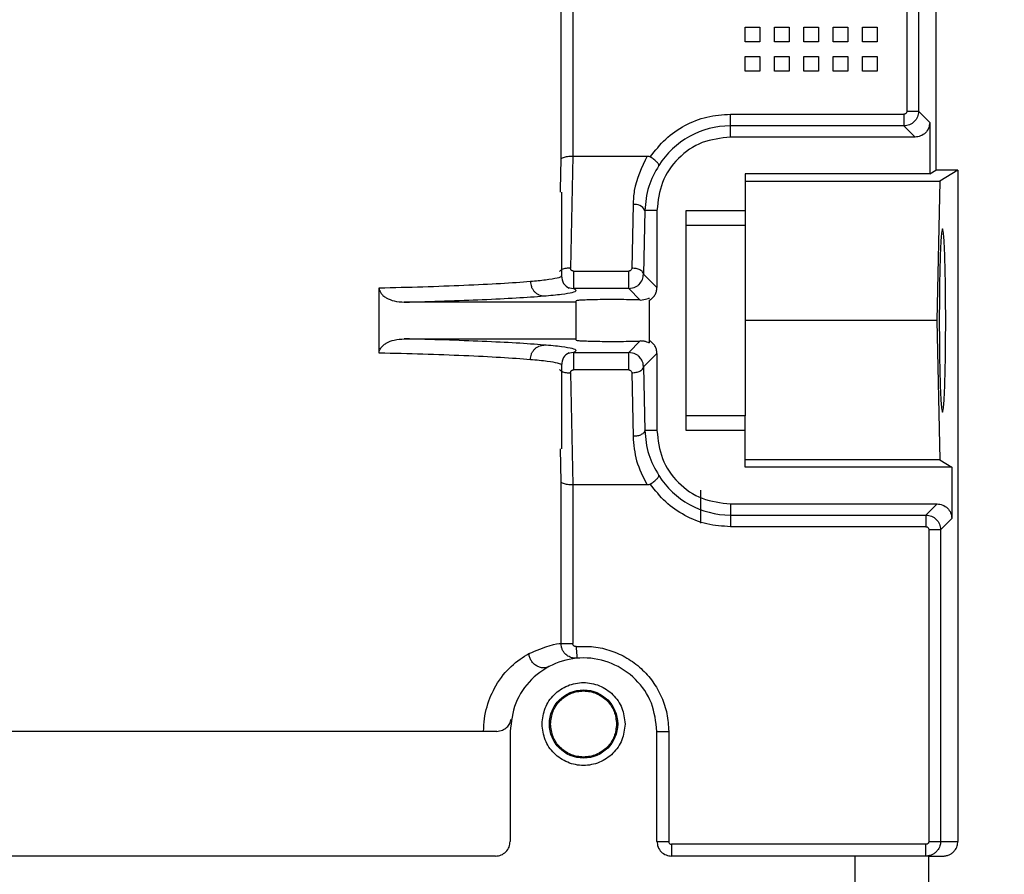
# Model space of a CAD drawing. Header units: inches. Extents: x 170 to 312, y 215 to 248.
# Tile 278 of 410: x 256.057 to 256.222, y 224.288 to 224.431. Entities that reach past the tile are written whole.
import ezdxf

# ---------------------------------------------------------------- set-up
doc = ezdxf.new("R2010")
doc.units = ezdxf.units.IN
doc.header["$LTSCALE"] = 0.25
doc.header["$MEASUREMENT"] = 0
doc.layers.add('ANNOTATIONS', color=1, linetype='Continuous')
doc.layers.add('STANDARD MOTOR RH', color=7, linetype='Continuous')
doc.styles.add('ARIAL', font='arial.ttf', dxfattribs={"height": 0.09375})
doc.dimstyles.new('STANDARD$0', dxfattribs={"dimtxt": 0.09375, "dimasz": 0.09375, "dimexe": 0.03125, "dimexo": 0.046875, "dimgap": 0.09, "dimtad": 0, "dimtih": 1, "dimtoh": 1, "dimdec": 4, "dimzin": 0, "dimdsep": 46, "dimtxsty": 'ARIAL', "dimcen": 0.09, "dimadec": 0, "dimazin": 0, "dimtfac": 1, "dimtdec": 4, "dimtofl": 0, "dimtmove": 0, "dimatfit": 1, "dimfxl": 1, "dimtolj": 1, "dimtzin": 0, "dimarcsym": 0})

# ---------------------------------------------------------------- blocks, each defined once
blk = doc.blocks.new('*D199')
at = {"layer": 'ANNOTATIONS', "color": 0, "lineweight": -2, "transparency": 16777216}
for p, q in [((255.2899369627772, 223.5853893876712), (255.2899369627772, 225.1525490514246)), ((256.3835555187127, 224.5784115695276), (256.3835555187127, 225.1525490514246)), ((255.3836869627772, 225.1212990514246), (255.5516362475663, 225.1212990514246)), ((256.2898055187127, 225.1212990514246), (256.1218562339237, 225.1212990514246))]:
    blk.add_line(p, q, dxfattribs=at)
at = {"layer": 'ANNOTATIONS', "color": 0, "transparency": 16777216}
for points in [[(255.3836869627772, 225.1369240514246), (255.3836869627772, 225.1056740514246), (255.2899369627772, 225.1212990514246)], [(256.2898055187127, 225.1369240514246), (256.2898055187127, 225.1056740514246), (256.3835555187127, 225.1212990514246)]]:
    blk.add_solid(points, dxfattribs=at)
at = {"layer": 'defpoints', "color": 0, "transparency": 16777216}
for p in [(255.2899369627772, 225.1212990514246), (256.3835555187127, 224.5315365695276), (255.2899369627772, 223.5385143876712)]:
    blk.add_point(p, dxfattribs=at)
at = {"layer": 'ANNOTATIONS', "color": 0, "transparency": 16777216, "insert": (255.836746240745, 225.1212990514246), "char_height": 0.09375, "attachment_point": 5, "style": 'ARIAL'}
blk.add_mtext('\\A1;17 3/8"', dxfattribs=at)
blk = doc.blocks.new('*D210')
at = {"layer": 'ANNOTATIONS', "color": 0, "lineweight": -2, "transparency": 16777216}
for p, q in [((255.289938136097, 223.5853893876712), (255.289938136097, 225.5862628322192)), ((256.5133110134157, 225.0116590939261), (256.5133110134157, 225.5862628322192)), ((255.383688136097, 225.5550128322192), (255.7205284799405, 225.5550128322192)), ((256.4195610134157, 225.5550128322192), (256.0827206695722, 225.5550128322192))]:
    blk.add_line(p, q, dxfattribs=at)
at = {"layer": 'ANNOTATIONS', "color": 0, "transparency": 16777216}
for points in [[(255.383688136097, 225.5706378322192), (255.383688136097, 225.5393878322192), (255.289938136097, 225.5550128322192)], [(256.4195610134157, 225.5706378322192), (256.4195610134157, 225.5393878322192), (256.5133110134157, 225.5550128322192)]]:
    blk.add_solid(points, dxfattribs=at)
at = {"layer": 'defpoints', "color": 0, "transparency": 16777216}
for p in [(256.5133110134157, 225.5550128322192), (256.5133110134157, 224.9647840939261), (255.289938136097, 223.5385143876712)]:
    blk.add_point(p, dxfattribs=at)
at = {"layer": 'ANNOTATIONS', "color": 0, "transparency": 16777216, "insert": (255.9016245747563, 225.5550128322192), "char_height": 0.09375, "attachment_point": 5, "style": 'ARIAL'}
blk.add_mtext('\\A1;20"', dxfattribs=at)

msp = doc.modelspace()

# ---------------------------------------------------------------- linework, layer by layer
at = {"layer": 'STANDARD MOTOR RH'}
for p, q in [((256.2102196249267, 224.5200755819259), (256.2102196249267, 224.4061462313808)), ((256.1474021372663, 224.4079572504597), (256.1474021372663, 224.4855559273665)), ((256.149368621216, 224.4855559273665), (256.1493744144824, 224.4084846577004)), ((256.2053542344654, 224.4855559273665), (256.2053542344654, 224.4159950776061)), ((256.2073215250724, 224.4855559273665), (256.2073215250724, 224.4159950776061)), ((256.1782314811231, 224.4301236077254), (256.1806920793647, 224.4301236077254)), ((256.1782314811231, 224.4276631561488), (256.1782314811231, 224.4301236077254)), ((256.1806920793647, 224.4301236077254), (256.1806920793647, 224.4276631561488)), ((256.1831527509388, 224.4301236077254), (256.1856133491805, 224.4301236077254)), ((256.1831527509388, 224.4276631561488), (256.1831527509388, 224.4301236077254)), ((256.1856133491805, 224.4301236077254), (256.1856133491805, 224.4276631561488)), ((256.1880740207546, 224.4301236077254), (256.1905346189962, 224.4301236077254)), ((256.1880740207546, 224.4276631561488), (256.1880740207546, 224.4301236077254)), ((256.1905346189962, 224.4301236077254), (256.1905346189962, 224.4276631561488)), ((256.1929952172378, 224.4276631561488), (256.1929952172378, 224.4301236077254)), ((256.1929952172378, 224.4301236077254), (256.1954558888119, 224.4301236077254)), ((256.1954558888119, 224.4301236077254), (256.1954558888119, 224.4276631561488)), ((256.1979164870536, 224.4276631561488), (256.1979164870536, 224.4301236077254)), ((256.1979164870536, 224.4301236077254), (256.2003771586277, 224.4301236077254)), ((256.2003771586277, 224.4301236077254), (256.2003771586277, 224.4276631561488)), ((256.1806920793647, 224.4276631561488), (256.1782314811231, 224.4276631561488)), ((256.1856133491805, 224.4276631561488), (256.1831527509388, 224.4276631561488)), ((256.1905346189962, 224.4276631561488), (256.1880740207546, 224.4276631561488)), ((256.1954558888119, 224.4276631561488), (256.1929952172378, 224.4276631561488)), ((256.2003771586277, 224.4276631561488), (256.1979164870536, 224.4276631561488)), ((256.1782314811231, 224.4227416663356), (256.1782314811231, 224.4252027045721)), ((256.1782314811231, 224.4252027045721), (256.1806920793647, 224.4252027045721)), ((256.1806920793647, 224.4252027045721), (256.1806920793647, 224.4227416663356)), ((256.1831527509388, 224.4252027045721), (256.1856133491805, 224.4252027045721)), ((256.1831527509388, 224.4227416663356), (256.1831527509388, 224.4252027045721)), ((256.1856133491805, 224.4252027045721), (256.1856133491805, 224.4227416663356)), ((256.1880740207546, 224.4252027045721), (256.1905346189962, 224.4252027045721)), ((256.1880740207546, 224.4227416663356), (256.1880740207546, 224.4252027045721)), ((256.1905346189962, 224.4252027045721), (256.1905346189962, 224.4227416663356)), ((256.1929952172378, 224.4252027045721), (256.1954558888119, 224.4252027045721)), ((256.1929952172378, 224.4227416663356), (256.1929952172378, 224.4252027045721)), ((256.1954558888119, 224.4252027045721), (256.1954558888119, 224.4227416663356)), ((256.1979164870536, 224.4227416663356), (256.1979164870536, 224.4252027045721)), ((256.1979164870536, 224.4252027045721), (256.2003771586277, 224.4252027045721)), ((256.2003771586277, 224.4252027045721), (256.2003771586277, 224.4227416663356)), ((256.1806920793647, 224.4227416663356), (256.1782314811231, 224.4227416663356)), ((256.1856133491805, 224.4227416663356), (256.1831527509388, 224.4227416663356)), ((256.1905346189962, 224.4227416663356), (256.1880740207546, 224.4227416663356)), ((256.1954558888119, 224.4227416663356), (256.1929952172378, 224.4227416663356)), ((256.2003771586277, 224.4227416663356), (256.1979164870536, 224.4227416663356)), ((256.175770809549, 224.4116690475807), (256.175770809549, 224.4155034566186)), ((256.175770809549, 224.4155034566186), (256.2048623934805, 224.4155034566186)), ((256.2053542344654, 224.4159950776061), (256.2073215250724, 224.4159950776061)), ((256.2073215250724, 224.4159950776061), (256.2091885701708, 224.4141283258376)), ((256.2048623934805, 224.4135363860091), (256.175770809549, 224.4135363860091)), ((256.2048623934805, 224.4135363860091), (256.2067294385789, 224.4116690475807)), ((256.2091885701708, 224.4141283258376), (256.2091885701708, 224.4055173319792)), ((256.2067294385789, 224.4116690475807), (256.175770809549, 224.4116690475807)), ((256.1493744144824, 224.4084846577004), (256.1489905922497, 224.3896880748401)), ((256.1493744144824, 224.4084846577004), (256.1618227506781, 224.4084846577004)), ((256.1473056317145, 224.4028973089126), (256.1474021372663, 224.4079572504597)), ((256.2091885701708, 224.4055173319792), (256.1782314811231, 224.4055173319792)), ((256.1782314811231, 224.4055173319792), (256.1782314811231, 224.3968858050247)), ((256.2091885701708, 224.4055173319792), (256.2102196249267, 224.4061462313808)), ((256.2139105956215, 224.4061462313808), (256.2102196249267, 224.4061462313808)), ((256.2139105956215, 224.4061462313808), (256.2108615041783, 224.4042871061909)), ((256.2139105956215, 224.4061462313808), (256.2139105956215, 224.2935591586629)), ((256.1782314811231, 224.4042871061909), (256.2108615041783, 224.4042871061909)), ((256.2108615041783, 224.4042871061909), (256.2103901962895, 224.380911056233)), ((256.1472966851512, 224.4024273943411), (256.1473056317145, 224.4028973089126)), ((256.1474735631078, 224.4024273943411), (256.1474735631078, 224.3884244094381)), ((256.1594601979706, 224.4003500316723), (256.1592451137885, 224.3896857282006)), ((256.1614274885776, 224.3993662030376), (256.1612124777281, 224.388701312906)), ((256.1634676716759, 224.3993662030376), (256.1614274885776, 224.3993662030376)), ((256.1634676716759, 224.3993662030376), (256.1634676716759, 224.3864461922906)), ((256.1683889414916, 224.3624564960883), (256.1683889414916, 224.3993662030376)), ((256.1683889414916, 224.3993662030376), (256.1782314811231, 224.3993662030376)), ((256.1683889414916, 224.3968858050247), (256.1782314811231, 224.3968858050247)), ((256.1494555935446, 224.3892034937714), (256.1587435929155, 224.3892034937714)), ((256.1612124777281, 224.388701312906), (256.1634676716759, 224.3864461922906)), ((256.1168997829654, 224.3754451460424), (256.1168997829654, 224.3863775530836)), ((256.1485359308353, 224.3864291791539), (256.1494555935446, 224.3862520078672)), ((256.1587435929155, 224.3862520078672), (256.1494555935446, 224.3862520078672)), ((256.1587435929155, 224.3862520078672), (256.1596539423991, 224.3864268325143)), ((256.1587435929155, 224.3862520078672), (256.1606497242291, 224.3843459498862)), ((256.149934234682, 224.3839869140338), (256.1211011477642, 224.3839869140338)), ((256.149934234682, 224.3776204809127), (256.149934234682, 224.3842016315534)), ((256.1622373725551, 224.3771523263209), (256.1622373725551, 224.3843160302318)), ((256.2103901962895, 224.380911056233), (256.1782314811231, 224.380911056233)), ((256.2103901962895, 224.380911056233), (256.2108615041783, 224.3575350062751)), ((256.1211011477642, 224.3778351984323), (256.149934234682, 224.3778351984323)), ((256.1606497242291, 224.3774767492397), (256.1587435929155, 224.3755706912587)), ((256.1494555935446, 224.3755706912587), (256.1485358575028, 224.3753935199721)), ((256.1494555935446, 224.3755706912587), (256.1587435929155, 224.3755706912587)), ((256.1596537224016, 224.3753958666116), (256.1587435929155, 224.3755706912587)), ((256.1634676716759, 224.3753765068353), (256.1612124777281, 224.3731207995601)), ((256.1634676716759, 224.3753765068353), (256.1634676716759, 224.3624564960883)), ((256.1474735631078, 224.3733965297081), (256.1474735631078, 224.3593953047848)), ((256.1489905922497, 224.3721340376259), (256.1493744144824, 224.3533380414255)), ((256.1587435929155, 224.3726192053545), (256.1494555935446, 224.3726192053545)), ((256.1592451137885, 224.3721369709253), (256.1594601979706, 224.3614720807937)), ((256.1612124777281, 224.3731207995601), (256.1614274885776, 224.3624564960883)), ((256.1782314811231, 224.3649368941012), (256.1683889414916, 224.3649368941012)), ((256.1782314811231, 224.3563047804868), (256.1782314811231, 224.3649368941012)), ((256.1634676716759, 224.3624564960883), (256.1614274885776, 224.3624564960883)), ((256.1782314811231, 224.3624564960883), (256.1683889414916, 224.3624564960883)), ((256.1474021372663, 224.3538654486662), (256.1472966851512, 224.3593953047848)), ((256.2108615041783, 224.3575350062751), (256.1782314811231, 224.3575350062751)), ((256.2108615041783, 224.3575350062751), (256.2128794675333, 224.3563047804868)), ((256.2128794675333, 224.3563047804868), (256.1782314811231, 224.3563047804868)), ((256.2128794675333, 224.3563047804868), (256.2128794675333, 224.3476943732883)), ((256.1474021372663, 224.3267195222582), (256.1474021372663, 224.3538654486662)), ((256.1493744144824, 224.3533380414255), (256.149368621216, 224.3267195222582)), ((256.1618227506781, 224.3533380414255), (256.1493744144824, 224.3533380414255)), ((256.1708496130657, 224.3469393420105), (256.1708496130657, 224.3524451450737)), ((256.175770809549, 224.3501536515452), (256.2104203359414, 224.3501536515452)), ((256.175770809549, 224.3501536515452), (256.175770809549, 224.3463192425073)), ((256.2104203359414, 224.3501536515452), (256.2085533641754, 224.3482863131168)), ((256.175770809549, 224.3482863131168), (256.2085533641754, 224.3482863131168)), ((256.2128794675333, 224.3476943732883), (256.2110124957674, 224.34582703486)), ((256.2085533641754, 224.3463192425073), (256.175770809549, 224.3463192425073)), ((256.2110124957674, 224.34582703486), (256.2090451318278, 224.34582703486)), ((256.2090451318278, 224.34582703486), (256.2090451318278, 224.2935591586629)), ((256.2110124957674, 224.34582703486), (256.2110124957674, 224.2935591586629)), ((256.1474021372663, 224.3267195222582), (256.149368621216, 224.3267195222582)), ((256.1388613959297, 224.3120137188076), (256.1388613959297, 224.2935591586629)), ((256.1634676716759, 224.2935591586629), (256.1634676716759, 224.3120137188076)), ((256.1634676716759, 224.3120137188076), (256.1654362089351, 224.3120137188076)), ((256.1654362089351, 224.3120137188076), (256.1654362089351, 224.2935591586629)), ((256.1634676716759, 224.2935591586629), (256.1654362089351, 224.2935591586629)), ((256.16592834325, 224.2930669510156), (256.16592834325, 224.2910981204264)), ((256.208552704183, 224.2930669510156), (256.16592834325, 224.2930669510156)), ((256.208552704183, 224.2910981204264), (256.208552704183, 224.2930669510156)), ((256.2090451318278, 224.2935591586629), (256.2139105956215, 224.2935591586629)), ((256.1364007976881, 224.2910981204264), (256.0232118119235, 224.2910981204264)), ((256.1966861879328, 224.2910981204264), (256.16592834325, 224.2910981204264)), ((256.1966861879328, 224.284526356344), (256.1966861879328, 224.2910981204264)), ((256.2089893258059, 224.2910981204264), (256.2114484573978, 224.2910981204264)), ((256.2089893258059, 224.2910981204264), (256.2089893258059, 224.2847410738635))]:
    msp.add_line(p, q, dxfattribs=at)
at = {"layer": 'STANDARD MOTOR RH', "flags": 128}
msp.add_lwpolyline([(256.14990468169, 224.3262296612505), (256.1499385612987, 224.3258471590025), (256.149971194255, 224.3254793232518), (256.1500011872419, 224.3251402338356), (256.1500275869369, 224.3248427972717), (256.1500491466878, 224.3245993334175), (256.1500652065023, 224.3244180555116), (256.1500751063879, 224.3243065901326), (256.1500784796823, 224.3242684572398)], dxfattribs=at)
at = {"layer": 'STANDARD MOTOR RH'}
msp.add_circle((256.1511645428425, 224.3132439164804), 0.005720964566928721, dxfattribs=at)
for centre, radius, start, end in [((256.1757708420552, 224.3993659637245), 0.0141701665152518, 90, 147.8344107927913), ((256.1597841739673, 224.398539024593), 0.001839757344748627, 26.71884408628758, 100.1425108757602), ((256.1757708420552, 224.3624565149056), 0.01417016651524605, 212.1655892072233, 270)]:
    msp.add_arc(centre, radius, start, end, dxfattribs=at)
for points, knots in [([(256.1623574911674, 224.408337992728), (256.163169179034, 224.4093835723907), (256.1647925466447, 224.4114747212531), (256.1681001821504, 224.413725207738), (256.1718098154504, 224.4152229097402), (256.1744504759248, 224.4154099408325), (256.175770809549, 224.4155034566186)], [0, 0, 0, 0, 0.2500016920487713, 0.5000008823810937, 0.7499997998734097, 1, 1, 1, 1]), ([(256.2073215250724, 224.4159950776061), (256.2072843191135, 224.4156730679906), (256.2072099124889, 224.4150290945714), (256.2066412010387, 224.4142167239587), (256.2058287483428, 224.4136478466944), (256.2051845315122, 224.4135735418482), (256.2048623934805, 224.4135363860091)], [0, 0, 0, 0, 0.2499754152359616, 0.4999152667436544, 0.7499346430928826, 0.9999999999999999, 0.9999999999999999, 0.9999999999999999, 0.9999999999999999]), ([(256.2053542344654, 224.4159950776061), (256.2053471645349, 224.4159303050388), (256.2053330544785, 224.4158010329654), (256.205218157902, 224.4156399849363), (256.2050571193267, 224.4155240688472), (256.2049277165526, 224.4155103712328), (256.2048623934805, 224.4155034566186)], [0, 0, 0, 0, 0.2505282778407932, 0.5000004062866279, 0.7475980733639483, 1, 1, 1, 1]), ([(256.2048623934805, 224.4155034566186), (256.2048623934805, 224.4152512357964), (256.2048623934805, 224.414746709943), (256.2048623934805, 224.4141052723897), (256.2048623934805, 224.4136478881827), (256.2048623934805, 224.4135735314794), (256.2048623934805, 224.4135363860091)], [0, 0, 0, 0, 0.2500259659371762, 0.5001354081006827, 0.7502887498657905, 1, 1, 1, 1]), ([(256.2091885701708, 224.4141283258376), (256.2091516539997, 224.4138058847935), (256.2090778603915, 224.4131613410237), (256.2085088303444, 224.4123487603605), (256.2076963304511, 224.4117797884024), (256.207051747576, 224.4117059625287), (256.2067294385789, 224.4116690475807)], [0, 0, 0, 0, 0.2501211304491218, 0.4999798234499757, 0.749976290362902, 1, 1, 1, 1]), ([(256.175770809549, 224.4116690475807), (256.1741586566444, 224.4114841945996), (256.1709343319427, 224.411114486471), (256.1668675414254, 224.4082693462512), (256.1640225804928, 224.4042025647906), (256.1636526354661, 224.4009782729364), (256.1634676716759, 224.3993662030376)], [0, 0, 0, 0, 0.2499978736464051, 0.4999986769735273, 0.750011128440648, 1, 1, 1, 1]), ([(256.1474021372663, 224.4079572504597), (256.1474195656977, 224.4079982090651), (256.1474521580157, 224.4080748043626), (256.147642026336, 224.40819771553), (256.1479307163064, 224.4083100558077), (256.148307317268, 224.4083923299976), (256.1487618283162, 224.4084625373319), (256.1491341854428, 224.4084759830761), (256.1493744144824, 224.4084846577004)], [0, 0, 0, 0, 0.1555432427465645, 0.290876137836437, 0.4995439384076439, 0.6364959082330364, 0.7654825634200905, 1, 1, 1, 1]), ([(256.1618227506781, 224.4084846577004), (256.160914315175, 224.4065832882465), (256.1596571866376, 224.4039520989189), (256.1595029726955, 224.4011321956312), (256.1594601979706, 224.4003500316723)], [0, 0, 0, 0, 0.7226273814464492, 1, 1, 1, 1]), ([(256.1618227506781, 224.4084846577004), (256.1619202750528, 224.4084792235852), (256.1621092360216, 224.4084686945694), (256.162276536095, 224.4083806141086), (256.1623574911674, 224.408337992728)], [0, 0, 0, 0, 0.5161085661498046, 0.9999999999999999, 0.9999999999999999, 0.9999999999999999, 0.9999999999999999]), ([(256.1637755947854, 224.4069094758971), (256.1637754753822, 224.4069763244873), (256.1637752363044, 224.40711017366), (256.1634743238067, 224.4074761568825), (256.1629872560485, 224.407907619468), (256.1625650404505, 224.4081961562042), (256.1623574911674, 224.408337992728)], [0, 0, 0, 0, 0.2493850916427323, 0.4993372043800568, 0.7538882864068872, 1, 1, 1, 1]), ([(256.1637755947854, 224.4069094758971), (256.163128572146, 224.4057465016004), (256.1617972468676, 224.403353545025), (256.1615530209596, 224.4007198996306), (256.1614274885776, 224.3993662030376)], [0, 0, 0, 0, 0.4859989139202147, 1, 1, 1, 1]), ([(256.1782314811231, 224.3968858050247), (256.1782314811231, 224.396560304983), (256.1782314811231, 224.3959093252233), (256.1782314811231, 224.3921788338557), (256.1782314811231, 224.3870000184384), (256.1782314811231, 224.3809112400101), (256.1782314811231, 224.3748225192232), (256.1782314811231, 224.3696438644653), (256.1782314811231, 224.3659133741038), (256.1782314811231, 224.36526239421), (256.1782314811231, 224.3649368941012)], [0, 0, 0, 0, 0.1250078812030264, 0.2500079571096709, 0.3749972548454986, 0.5000059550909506, 0.6250027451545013, 0.749992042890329, 0.8749921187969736, 1, 1, 1, 1]), ([(256.2118698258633, 224.380911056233), (256.2118624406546, 224.3828712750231), (256.211851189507, 224.38585761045), (256.2117839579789, 224.389431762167), (256.2117012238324, 224.3923600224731), (256.2115905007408, 224.3946224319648), (256.211457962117, 224.3960035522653), (256.2113328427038, 224.3964436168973), (256.2112076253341, 224.3960034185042), (256.2110751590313, 224.3946224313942), (256.2109642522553, 224.3923600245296), (256.2108817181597, 224.3894317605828), (256.2108142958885, 224.3858576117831), (256.2108030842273, 224.3828712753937), (256.2107957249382, 224.380911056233)], [0, 0, 0, 0, 0.1212330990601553, 0.1846950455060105, 0.2498688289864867, 0.3548210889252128, 0.4224296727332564, 0.5000120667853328, 0.5775702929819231, 0.6451788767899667, 0.7501311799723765, 0.8153049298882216, 0.8787669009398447, 1, 1, 1, 1]), ([(256.1422547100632, 224.3874822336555), (256.1431491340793, 224.3875673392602), (256.1451417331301, 224.3877569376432), (256.1468455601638, 224.3880621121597), (256.1476243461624, 224.388293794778), (256.1474391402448, 224.3884136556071), (256.1474225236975, 224.3884244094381)], [0, 0, 0, 0, 0.2810953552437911, 0.6262246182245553, 0.9664651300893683, 0.9999999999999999, 0.9999999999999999, 0.9999999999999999, 0.9999999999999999]), ([(256.1489905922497, 224.3896880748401), (256.1487294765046, 224.3896863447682), (256.148326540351, 224.3896836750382), (256.1478462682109, 224.3895695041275), (256.1475238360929, 224.3894427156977), (256.1472813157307, 224.3892933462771), (256.1471898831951, 224.3891785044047), (256.1471504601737, 224.3891289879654)], [0, 0, 0, 0, 0.3247943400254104, 0.5012006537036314, 0.6819618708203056, 0.8628713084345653, 0.9999999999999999, 0.9999999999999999, 0.9999999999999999, 0.9999999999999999]), ([(256.1474735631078, 224.3884255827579), (256.1475421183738, 224.3879475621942), (256.1476804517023, 224.386982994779), (256.1483856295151, 224.3865665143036), (256.1487413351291, 224.3863564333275)], [0, 0, 0, 0, 0.4955802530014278, 1, 1, 1, 1]), ([(256.1494555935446, 224.3892034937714), (256.1494222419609, 224.3892055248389), (256.1493569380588, 224.3892095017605), (256.1492642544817, 224.3892376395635), (256.1491812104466, 224.3892836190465), (256.149085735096, 224.3893655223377), (256.1489972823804, 224.3895021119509), (256.1489928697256, 224.3896247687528), (256.1489905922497, 224.3896880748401)], [0, 0, 0, 0, 0.1227199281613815, 0.2402911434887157, 0.3586369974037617, 0.483293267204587, 0.7333153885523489, 1, 1, 1, 1]), ([(256.1494555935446, 224.3892034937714), (256.1494555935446, 224.3890509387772), (256.1494555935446, 224.3887459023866), (256.1494555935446, 224.3882358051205), (256.1494555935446, 224.3877298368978), (256.1494555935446, 224.3872540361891), (256.1494555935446, 224.3868428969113), (256.1494555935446, 224.3865234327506), (256.1494555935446, 224.3863073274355), (256.1494555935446, 224.3862704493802), (256.1494555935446, 224.3862520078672)], [0, 0, 0, 0, 0.1250173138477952, 0.2499743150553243, 0.3751013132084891, 0.4999169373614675, 0.6250631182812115, 0.7500241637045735, 0.874995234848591, 0.9999999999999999, 0.9999999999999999, 0.9999999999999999, 0.9999999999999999]), ([(256.1592451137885, 224.3896857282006), (256.1592371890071, 224.389622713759), (256.1592216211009, 224.3894989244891), (256.1591231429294, 224.3893653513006), (256.1590232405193, 224.3892830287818), (256.1589375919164, 224.3892372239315), (256.1588433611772, 224.3892088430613), (256.1587772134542, 224.3892052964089), (256.1587435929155, 224.3892034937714)], [0, 0, 0, 0, 0.2626240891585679, 0.5159141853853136, 0.641607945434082, 0.7607270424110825, 0.8783860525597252, 1, 1, 1, 1]), ([(256.1587435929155, 224.3862520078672), (256.1587435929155, 224.3862704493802), (256.1587435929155, 224.3863073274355), (256.1587435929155, 224.3865234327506), (256.1587435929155, 224.3868428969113), (256.1587435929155, 224.3872540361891), (256.1587435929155, 224.3877298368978), (256.1587435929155, 224.3882358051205), (256.1587435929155, 224.3887459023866), (256.1587435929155, 224.3890509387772), (256.1587435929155, 224.3892034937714)], [0, 0, 0, 0, 0.1250047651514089, 0.2499758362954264, 0.3749368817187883, 0.5000830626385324, 0.6248986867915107, 0.7500256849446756, 0.8749826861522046, 0.9999999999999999, 0.9999999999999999, 0.9999999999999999, 0.9999999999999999]), ([(256.1612124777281, 224.388701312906), (256.1611764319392, 224.388827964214), (256.1611043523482, 224.3890812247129), (256.1606463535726, 224.3894025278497), (256.160003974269, 224.3896315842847), (256.1594980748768, 224.3896676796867), (256.1592451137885, 224.3896857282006)], [0, 0, 0, 0, 0.2500101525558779, 0.4999371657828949, 0.7499573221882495, 1, 1, 1, 1]), ([(256.1596539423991, 224.3864268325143), (256.1598025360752, 224.3864957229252), (256.1601047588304, 224.3866358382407), (256.160610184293, 224.3870536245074), (256.1610977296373, 224.3877381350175), (256.1611741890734, 224.3883799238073), (256.1612124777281, 224.388701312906)], [0, 0, 0, 0, 0.1672285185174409, 0.340123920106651, 0.6695533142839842, 1, 1, 1, 1]), ([(256.1168997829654, 224.3863775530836), (256.1193896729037, 224.3864419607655), (256.1245340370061, 224.3865750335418), (256.1313789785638, 224.3868300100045), (256.1376427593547, 224.3871305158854), (256.1406885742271, 224.387362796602), (256.1422547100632, 224.3874822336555)], [0, 0, 0, 0, 0.227465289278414, 0.4699662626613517, 0.7274605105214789, 1, 1, 1, 1]), ([(256.1422547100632, 224.3874822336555), (256.1422884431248, 224.3871754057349), (256.1423403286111, 224.3867034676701), (256.1426256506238, 224.3861347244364), (256.1429190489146, 224.38574256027), (256.143280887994, 224.3854247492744), (256.1438064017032, 224.3851160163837), (256.1442421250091, 224.3850599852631), (256.1445255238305, 224.3850235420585)], [0, 0, 0, 0, 0.2395527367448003, 0.3684607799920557, 0.4999479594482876, 0.631528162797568, 0.7603422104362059, 1, 1, 1, 1]), ([(256.1168997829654, 224.3863775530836), (256.1169132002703, 224.3862350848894), (256.1169408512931, 224.3859414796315), (256.1171702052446, 224.3855010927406), (256.1175493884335, 224.3850757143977), (256.1182876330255, 224.3845611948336), (256.1194886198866, 224.3840942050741), (256.1205351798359, 224.3840245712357), (256.1211011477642, 224.3839869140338)], [0, 0, 0, 0, 0.08103352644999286, 0.166997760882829, 0.2776752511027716, 0.4038083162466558, 0.6775861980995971, 1, 1, 1, 1]), ([(256.1211011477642, 224.3839869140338), (256.123403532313, 224.3840500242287), (256.1281476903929, 224.3841800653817), (256.13444366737, 224.3844203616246), (256.1402039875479, 224.3847009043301), (256.1430600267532, 224.3849141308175), (256.1445255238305, 224.3850235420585)], [0, 0, 0, 0, 0.229207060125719, 0.4722905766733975, 0.7292205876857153, 1, 1, 1, 1]), ([(256.1445255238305, 224.3850235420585), (256.1455773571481, 224.3851214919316), (256.1476809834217, 224.385317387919), (256.1494201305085, 224.3856257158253), (256.1501762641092, 224.3859395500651), (256.1496958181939, 224.3861478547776), (256.1494555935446, 224.3862520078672)], [0, 0, 0, 0, 0.2500005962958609, 0.4999915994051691, 0.749994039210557, 1, 1, 1, 1]), ([(256.1622373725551, 224.3843160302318), (256.1624118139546, 224.3844343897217), (256.162759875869, 224.3846705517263), (256.1631475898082, 224.3851847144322), (256.1634176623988, 224.3857838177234), (256.1634509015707, 224.3862240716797), (256.1634676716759, 224.3864461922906)], [0, 0, 0, 0, 0.2446121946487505, 0.4880732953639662, 0.7417184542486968, 1, 1, 1, 1]), ([(256.1606497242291, 224.3843459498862), (256.1601826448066, 224.3843610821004), (256.159259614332, 224.3843909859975), (256.1574882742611, 224.3844136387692), (256.1556685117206, 224.3844198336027), (256.1538703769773, 224.3844050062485), (256.1523259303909, 224.3843757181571), (256.1510974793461, 224.3843315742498), (256.1501504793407, 224.3842746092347), (256.1500114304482, 224.3842276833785), (256.149934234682, 224.3842016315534)], [0, 0, 0, 0, 0.1284302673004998, 0.2538006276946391, 0.3761786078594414, 0.4955461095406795, 0.6227115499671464, 0.7298097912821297, 0.8499985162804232, 1, 1, 1, 1]), ([(256.1606497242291, 224.3843459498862), (256.1610796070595, 224.3843957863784), (256.1617497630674, 224.3844734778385), (256.1621706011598, 224.3846943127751), (256.1622155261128, 224.384677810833), (256.1622373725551, 224.3846697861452)], [0, 0, 0, 0, 0.478923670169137, 0.7466071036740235, 1, 1, 1, 1]), ([(256.2107957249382, 224.380911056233), (256.2108030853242, 224.378951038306), (256.2108142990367, 224.3759649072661), (256.210881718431, 224.3723909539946), (256.2109642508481, 224.3694625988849), (256.2110751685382, 224.3672006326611), (256.2112076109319, 224.3658182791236), (256.2113328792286, 224.3653795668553), (256.21145783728, 224.3658183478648), (256.2115905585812, 224.3671997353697), (256.2117012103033, 224.3694626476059), (256.2117839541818, 224.3723908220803), (256.2118511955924, 224.3759645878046), (256.2118624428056, 224.3789508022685), (256.2118698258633, 224.380911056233)], [0, 0, 0, 0, 0.1212228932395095, 0.1846857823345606, 0.2498604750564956, 0.3548142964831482, 0.4224280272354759, 0.4999858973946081, 0.5775678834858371, 0.6451774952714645, 0.7501383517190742, 0.8153130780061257, 0.8787651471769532, 1, 1, 1, 1]), ([(256.1168997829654, 224.3754451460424), (256.1169133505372, 224.3755886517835), (256.1169412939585, 224.3758842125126), (256.1171742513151, 224.3763272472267), (256.1175576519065, 224.3767543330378), (256.1183031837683, 224.377269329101), (256.1195020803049, 224.3777306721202), (256.1205434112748, 224.3777987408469), (256.1211011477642, 224.3778351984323)], [0, 0, 0, 0, 0.08161357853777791, 0.1680892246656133, 0.2798705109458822, 0.4067215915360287, 0.6822402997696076, 1, 1, 1, 1]), ([(256.1445255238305, 224.3767991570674), (256.143059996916, 224.3769086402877), (256.1402039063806, 224.3771220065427), (256.1344436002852, 224.3774015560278), (256.1281475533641, 224.377642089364), (256.1234034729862, 224.3777721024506), (256.1211011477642, 224.3778351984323)], [0, 0, 0, 0, 0.2707806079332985, 0.5277104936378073, 0.7707956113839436, 1, 1, 1, 1]), ([(256.1422547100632, 224.3743398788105), (256.142288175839, 224.3746460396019), (256.1423396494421, 224.3751169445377), (256.1426240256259, 224.3756852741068), (256.1429168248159, 224.3760772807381), (256.1432784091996, 224.3763956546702), (256.1438045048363, 224.3767061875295), (256.1442413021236, 224.3767625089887), (256.1445255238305, 224.3767991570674)], [0, 0, 0, 0, 0.2390259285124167, 0.3676450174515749, 0.4990264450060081, 0.6306337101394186, 0.7596552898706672, 1, 1, 1, 1]), ([(256.1494555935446, 224.3755706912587), (256.1496958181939, 224.3756748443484), (256.1501762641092, 224.3758831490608), (256.1494201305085, 224.3761969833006), (256.1476809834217, 224.3765053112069), (256.1455773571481, 224.3767012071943), (256.1445255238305, 224.3767991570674)], [0, 0, 0, 0, 0.2500059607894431, 0.5000084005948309, 0.7499994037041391, 1, 1, 1, 1]), ([(256.149934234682, 224.3776204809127), (256.1500147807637, 224.3775939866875), (256.1501660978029, 224.3775442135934), (256.1512255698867, 224.3774844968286), (256.152493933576, 224.3774428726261), (256.1539579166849, 224.3774170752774), (256.1556177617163, 224.3774028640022), (256.157455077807, 224.3774083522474), (256.1592452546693, 224.3774310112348), (256.1601778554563, 224.3774613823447), (256.1606497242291, 224.3774767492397)], [0, 0, 0, 0, 0.1528546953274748, 0.2871588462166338, 0.402911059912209, 0.4999970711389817, 0.6204160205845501, 0.7438818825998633, 0.8704117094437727, 1, 1, 1, 1]), ([(256.1622373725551, 224.3771523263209), (256.1622166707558, 224.377145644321), (256.1621740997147, 224.3771319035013), (256.1618351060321, 224.3772831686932), (256.1613381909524, 224.3774482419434), (256.1608782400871, 224.3774672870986), (256.1606497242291, 224.3774767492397)], [0, 0, 0, 0, 0.252830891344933, 0.5199197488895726, 0.7614833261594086, 1, 1, 1, 1]), ([(256.1634676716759, 224.3753765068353), (256.1634505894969, 224.3755971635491), (256.1634165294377, 224.3760371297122), (256.1631490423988, 224.3766357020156), (256.16276158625, 224.3771518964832), (256.1624131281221, 224.3773877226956), (256.1622373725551, 224.3775066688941)], [0, 0, 0, 0, 0.2567030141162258, 0.5118386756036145, 0.7537808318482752, 1, 1, 1, 1]), ([(256.1422547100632, 224.3743398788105), (256.1406885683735, 224.3744595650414), (256.1376427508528, 224.3746923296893), (256.1313790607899, 224.374992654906), (256.1245340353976, 224.3752476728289), (256.1193896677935, 224.3753807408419), (256.1168997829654, 224.3754451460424)], [0, 0, 0, 0, 0.2725397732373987, 0.5300327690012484, 0.7725348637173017, 1, 1, 1, 1]), ([(256.1487412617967, 224.3754662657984), (256.1483823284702, 224.3752532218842), (256.1476707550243, 224.3748308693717), (256.1475390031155, 224.3738584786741), (256.1474737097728, 224.3733765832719)], [0, 0, 0, 0, 0.5044220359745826, 1, 1, 1, 1]), ([(256.1494555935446, 224.3755706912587), (256.1494555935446, 224.3755520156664), (256.1494555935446, 224.3755146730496), (256.1494555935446, 224.3752986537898), (256.1494555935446, 224.3749798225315), (256.1494555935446, 224.3745685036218), (256.1494555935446, 224.3740926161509), (256.1494555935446, 224.373586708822), (256.1494555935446, 224.3730767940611), (256.1494555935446, 224.3727717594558), (256.1494555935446, 224.3726192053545)], [0, 0, 0, 0, 0.12503799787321, 0.2500186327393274, 0.374898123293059, 0.5000538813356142, 0.6250140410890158, 0.7500065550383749, 0.8749731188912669, 1, 1, 1, 1]), ([(256.1587435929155, 224.3726192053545), (256.1587435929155, 224.3727717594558), (256.1587435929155, 224.3730767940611), (256.1587435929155, 224.373586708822), (256.1587435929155, 224.3740926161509), (256.1587435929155, 224.3745685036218), (256.1587435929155, 224.3749798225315), (256.1587435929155, 224.3752986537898), (256.1587435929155, 224.3755146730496), (256.1587435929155, 224.3755520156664), (256.1587435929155, 224.3755706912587)], [0, 0, 0, 0, 0.1250268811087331, 0.2499934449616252, 0.3749859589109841, 0.4999461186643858, 0.625101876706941, 0.7499813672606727, 0.87496200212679, 1, 1, 1, 1]), ([(256.1612124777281, 224.3731207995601), (256.1611962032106, 224.373328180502), (256.1611660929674, 224.3737118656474), (256.1609266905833, 224.3743150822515), (256.1605652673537, 224.3748083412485), (256.1601038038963, 224.3751861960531), (256.15980213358, 224.3753267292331), (256.1596537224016, 224.3753958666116)], [0, 0, 0, 0, 0.2134795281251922, 0.3949684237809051, 0.6606619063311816, 0.8330576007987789, 1, 1, 1, 1]), ([(256.1474220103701, 224.3733965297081), (256.1474388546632, 224.3734072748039), (256.1476158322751, 224.3735201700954), (256.146903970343, 224.3737414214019), (256.1452990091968, 224.3740485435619), (256.1432711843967, 224.3742426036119), (256.1422547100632, 224.3743398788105)], [0, 0, 0, 0, 0.03388529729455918, 0.3560220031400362, 0.6771974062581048, 1, 1, 1, 1]), ([(256.1471533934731, 224.3726901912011), (256.1471919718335, 224.3726418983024), (256.1472826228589, 224.372528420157), (256.1475239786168, 224.3723801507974), (256.1478461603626, 224.372252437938), (256.1483265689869, 224.372138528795), (256.1487294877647, 224.3721358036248), (256.1489905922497, 224.3721340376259)], [0, 0, 0, 0, 0.1344350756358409, 0.3158941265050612, 0.4972766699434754, 0.6742189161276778, 1, 1, 1, 1]), ([(256.1489905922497, 224.3721340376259), (256.1489930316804, 224.3721970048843), (256.1489977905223, 224.3723198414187), (256.1490858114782, 224.3724556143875), (256.1491800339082, 224.3725393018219), (256.1492631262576, 224.3725851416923), (256.1493561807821, 224.3726132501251), (256.1494219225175, 224.3726171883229), (256.1494555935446, 224.3726192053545)], [0, 0, 0, 0, 0.264585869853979, 0.5161541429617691, 0.6402832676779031, 0.7582570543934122, 0.8761862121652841, 1, 1, 1, 1]), ([(256.1587435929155, 224.3726192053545), (256.1587768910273, 224.3726171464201), (256.158842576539, 224.3726130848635), (256.1589693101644, 224.372574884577), (256.1591058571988, 224.3724822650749), (256.1592215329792, 224.3723241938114), (256.1592371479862, 224.3722002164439), (256.1592451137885, 224.3721369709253)], [0, 0, 0, 0, 0.1207480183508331, 0.238193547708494, 0.4831003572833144, 0.7363100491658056, 1, 1, 1, 1]), ([(256.1592451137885, 224.3721369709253), (256.1594980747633, 224.3721550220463), (256.1600039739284, 224.3721911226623), (256.1606463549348, 224.3724201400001), (256.1611042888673, 224.3727415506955), (256.1611764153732, 224.3729943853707), (256.1612124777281, 224.3731207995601)], [0, 0, 0, 0, 0.2500665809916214, 0.5001106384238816, 0.7500615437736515, 1, 1, 1, 1]), ([(256.1614274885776, 224.3624564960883), (256.1613914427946, 224.3623298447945), (256.1613193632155, 224.3620765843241), (256.1608613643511, 224.3617552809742), (256.1602190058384, 224.3615262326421), (256.1597131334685, 224.3614901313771), (256.1594601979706, 224.3614720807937)], [0, 0, 0, 0, 0.2500161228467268, 0.4999491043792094, 0.7499752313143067, 1, 1, 1, 1]), ([(256.1614274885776, 224.3624564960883), (256.1615533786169, 224.3611007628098), (256.1617979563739, 224.3584668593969), (256.1631294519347, 224.3560738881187), (256.1637755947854, 224.354912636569)], [0, 0, 0, 0, 0.5147239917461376, 1, 1, 1, 1]), ([(256.1634676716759, 224.3624564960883), (256.1636526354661, 224.3608444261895), (256.1640225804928, 224.3576201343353), (256.1668675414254, 224.3535533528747), (256.1709343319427, 224.3507082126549), (256.1741586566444, 224.3503385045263), (256.175770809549, 224.3501536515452)], [0, 0, 0, 0, 0.249988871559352, 0.5000013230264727, 0.750002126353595, 1, 1, 1, 1]), ([(256.1594601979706, 224.3614720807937), (256.1595743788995, 224.3600949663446), (256.1598090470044, 224.3572646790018), (256.1611395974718, 224.3546701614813), (256.1618227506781, 224.3533380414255)], [0, 0, 0, 0, 0.486563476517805, 1, 1, 1, 1]), ([(256.1493744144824, 224.3533380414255), (256.1491342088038, 224.3533464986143), (256.1487618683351, 224.3533596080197), (256.1483073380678, 224.3534295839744), (256.1479307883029, 224.3535131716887), (256.1476424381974, 224.3536236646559), (256.1474518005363, 224.3537484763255), (256.1474194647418, 224.3538246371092), (256.1474021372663, 224.3538654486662)], [0, 0, 0, 0, 0.2344739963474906, 0.3634558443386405, 0.5004546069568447, 0.7090583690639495, 0.844095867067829, 1, 1, 1, 1]), ([(256.1623574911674, 224.353484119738), (256.1625650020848, 224.3536262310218), (256.162986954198, 224.3539151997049), (256.1634744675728, 224.3543458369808), (256.1637752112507, 224.3547119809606), (256.1637754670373, 224.3548458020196), (256.1637755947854, 224.354912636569)], [0, 0, 0, 0, 0.2462206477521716, 0.5006643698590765, 0.7506156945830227, 1, 1, 1, 1]), ([(256.1623574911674, 224.353484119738), (256.162276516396, 224.3534417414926), (256.1621091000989, 224.3533541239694), (256.1619202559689, 224.3533435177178), (256.1618227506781, 224.3533380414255)], [0, 0, 0, 0, 0.4836731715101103, 1, 1, 1, 1]), ([(256.175770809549, 224.3463192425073), (256.1744504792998, 224.3464125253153), (256.1718098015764, 224.3465990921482), (256.1680999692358, 224.3480968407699), (256.1647929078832, 224.3503479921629), (256.1631692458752, 224.3524388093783), (256.1623574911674, 224.353484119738)], [0, 0, 0, 0, 0.2499984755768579, 0.5000002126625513, 0.7500236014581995, 0.9999999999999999, 0.9999999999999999, 0.9999999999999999, 0.9999999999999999]), ([(256.2104203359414, 224.3501536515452), (256.2107426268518, 224.3501164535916), (256.2113870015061, 224.3500420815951), (256.2122001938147, 224.3494739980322), (256.2127685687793, 224.3486609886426), (256.2128425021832, 224.3480165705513), (256.2128794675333, 224.3476943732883)], [0, 0, 0, 0, 0.250088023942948, 0.500015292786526, 0.750016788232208, 1, 1, 1, 1]), ([(256.2085533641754, 224.3482863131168), (256.2088755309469, 224.348249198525), (256.2095199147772, 224.348174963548), (256.2103320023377, 224.3476053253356), (256.2109009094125, 224.3467930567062), (256.2109752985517, 224.3461490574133), (256.2110124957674, 224.34582703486)], [0, 0, 0, 0, 0.2500440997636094, 0.5001272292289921, 0.750045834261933, 1, 1, 1, 1]), ([(256.2085533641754, 224.3482863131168), (256.2085533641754, 224.3482491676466), (256.2085533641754, 224.3481748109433), (256.2085533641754, 224.3477174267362), (256.2085533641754, 224.347075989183), (256.2085533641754, 224.3465714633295), (256.2085533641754, 224.3463192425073)], [0, 0, 0, 0, 0.2497112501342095, 0.4998645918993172, 0.7499740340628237, 1, 1, 1, 1]), ([(256.2085533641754, 224.3463192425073), (256.2086182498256, 224.3463122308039), (256.2087476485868, 224.3462982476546), (256.2089082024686, 224.3461826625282), (256.2090247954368, 224.346022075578), (256.2090383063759, 224.3458924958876), (256.2090451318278, 224.34582703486)], [0, 0, 0, 0, 0.2506808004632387, 0.4999223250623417, 0.7473709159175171, 1, 1, 1, 1]), ([(256.1420016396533, 224.3250651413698), (256.1432569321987, 224.3255791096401), (256.1461481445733, 224.3267628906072), (256.1469489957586, 224.3267351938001), (256.1474021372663, 224.3267195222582)], [0, 0, 0, 0, 0.4341751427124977, 1, 1, 1, 1]), ([(256.1500784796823, 224.3242684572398), (256.1498671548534, 224.3242657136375), (256.1494716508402, 224.3242605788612), (256.1488146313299, 224.3244571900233), (256.1482604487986, 224.3248085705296), (256.1478397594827, 224.3252864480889), (256.1475876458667, 224.3257393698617), (256.1474311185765, 224.3262233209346), (256.1474117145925, 224.326555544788), (256.1474021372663, 224.3267195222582)], [0, 0, 0, 0, 0.1549444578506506, 0.2899855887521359, 0.4996443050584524, 0.6291031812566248, 0.755593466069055, 0.8793669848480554, 1, 1, 1, 1]), ([(256.14990468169, 224.3262296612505), (256.1498696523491, 224.3262285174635), (256.1498012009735, 224.3262262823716), (256.1497010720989, 224.3262491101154), (256.1496090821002, 224.3262925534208), (256.1495263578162, 224.3263538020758), (256.1494574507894, 224.326430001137), (256.149406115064, 224.3265176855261), (256.1493748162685, 224.3266155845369), (256.1493707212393, 224.3266842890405), (256.149368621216, 224.3267195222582)], [0, 0, 0, 0, 0.1283524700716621, 0.2508155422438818, 0.3730441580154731, 0.4998643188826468, 0.626544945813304, 0.7478859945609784, 0.8707102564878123, 1, 1, 1, 1]), ([(256.14990468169, 224.3262296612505), (256.1508927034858, 224.3262577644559), (256.1528687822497, 224.3263139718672), (256.1557741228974, 224.3256213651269), (256.1584782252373, 224.3243898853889), (256.1608694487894, 224.3226165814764), (256.1628469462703, 224.320391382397), (256.1643126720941, 224.3178065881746), (256.1652582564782, 224.3149735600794), (256.1653768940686, 224.3130002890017), (256.1654362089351, 224.3120137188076)], [0, 0, 0, 0, 0.1250006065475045, 0.2500056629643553, 0.3750061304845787, 0.4999981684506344, 0.6250038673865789, 0.7499959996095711, 0.8750062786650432, 1, 1, 1, 1]), ([(256.1344150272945, 224.3120137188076), (256.1344432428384, 224.3127189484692), (256.134500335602, 224.3141459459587), (256.1351040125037, 224.3168811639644), (256.136583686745, 224.3202179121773), (256.1392460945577, 224.3233549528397), (256.1410259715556, 224.3244596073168), (256.1420016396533, 224.3250651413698)], [0, 0, 0, 0, 0.09728792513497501, 0.1968573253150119, 0.3990447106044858, 0.6705767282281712, 1, 1, 1, 1]), ([(256.1634676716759, 224.3120137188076), (256.1632827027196, 224.3136238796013), (256.1629127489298, 224.3168443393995), (256.1600678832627, 224.320939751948), (256.1560010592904, 224.3236762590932), (256.1511645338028, 224.3246367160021), (256.1463280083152, 224.3236762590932), (256.1422611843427, 224.320939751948), (256.1394163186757, 224.3168443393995), (256.139046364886, 224.3136238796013), (256.1388613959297, 224.3120137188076)], [0, 0, 0, 0, 0.1249942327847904, 0.2499991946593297, 0.3749993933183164, 0.5, 0.6250006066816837, 0.7500008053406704, 0.8750057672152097, 1, 1, 1, 1]), ([(256.1454133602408, 224.3228898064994), (256.1452619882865, 224.3228232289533), (256.1449440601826, 224.3226833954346), (256.1443903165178, 224.3226325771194), (256.1437944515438, 224.3227306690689), (256.1432092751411, 224.3230026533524), (256.1427023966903, 224.3234269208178), (256.1423233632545, 224.3239502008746), (256.1420815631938, 224.3245086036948), (256.1420274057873, 224.3248857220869), (256.1420016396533, 224.3250651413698)], [0, 0, 0, 0, 0.1110267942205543, 0.2331907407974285, 0.3641253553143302, 0.4999471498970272, 0.6358814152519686, 0.7667596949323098, 0.8890327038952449, 1, 1, 1, 1]), ([(256.1442132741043, 224.3132439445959), (256.1443177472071, 224.3141536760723), (256.1445267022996, 224.3159732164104), (256.1461343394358, 224.3182868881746), (256.148431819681, 224.3198333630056), (256.1511645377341, 224.3203762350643), (256.1538972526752, 224.3198333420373), (256.1561948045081, 224.3182869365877), (256.1578023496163, 224.3159731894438), (256.1580113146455, 224.3141536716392), (256.1581157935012, 224.3132439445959)], [0, 0, 0, 0, 0.1249905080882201, 0.2499916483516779, 0.3749984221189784, 0.4999995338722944, 0.6250006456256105, 0.7500102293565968, 0.8750094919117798, 1, 1, 1, 1]), ([(256.1456281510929, 224.3132439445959), (256.1457114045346, 224.3139684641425), (256.1458779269, 224.3154176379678), (256.1471580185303, 224.3172605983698), (256.1489880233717, 224.3184923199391), (256.1511645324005, 224.3189242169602), (256.1533410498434, 224.3184923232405), (256.1551710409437, 224.3172605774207), (256.1564512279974, 224.3154176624), (256.1566177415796, 224.3139684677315), (256.1567009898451, 224.3132439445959)], [0, 0, 0, 0, 0.1249854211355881, 0.249994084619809, 0.3749992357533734, 0.499998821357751, 0.6249984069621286, 0.7500035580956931, 0.8750145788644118, 0.9999999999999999, 0.9999999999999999, 0.9999999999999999, 0.9999999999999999]), ([(256.1366072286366, 224.3120137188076), (256.1369313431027, 224.3120500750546), (256.1375442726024, 224.3121188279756), (256.1382949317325, 224.3126229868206), (256.1388219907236, 224.3132817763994), (256.1389667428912, 224.3138173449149), (256.1390334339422, 224.3140640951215)], [0, 0, 0, 0, 0.3121475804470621, 0.5902990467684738, 0.8112402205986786, 0.9999999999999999, 0.9999999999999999, 0.9999999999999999, 0.9999999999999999]), ([(256.1581157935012, 224.3132439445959), (256.1580113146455, 224.3123342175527), (256.1578023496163, 224.310514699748), (256.1561948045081, 224.3082009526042), (256.1538972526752, 224.3066545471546), (256.1511645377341, 224.3061116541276), (256.148431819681, 224.3066545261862), (256.1461343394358, 224.3082010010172), (256.1445267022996, 224.3105146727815), (256.1443177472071, 224.3123342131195), (256.1442132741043, 224.3132439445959)], [0, 0, 0, 0, 0.1249905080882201, 0.2499897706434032, 0.3749993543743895, 0.5000004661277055, 0.6250015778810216, 0.7500083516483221, 0.8750094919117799, 1, 1, 1, 1]), ([(256.1567009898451, 224.3132439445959), (256.1566178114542, 224.3125191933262), (256.1564514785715, 224.3110698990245), (256.1551708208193, 224.3092272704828), (256.1533410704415, 224.30799555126), (256.1511645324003, 224.3075636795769), (256.148988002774, 224.3079955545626), (256.1471582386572, 224.3092272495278), (256.1458776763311, 224.3110699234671), (256.1457113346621, 224.3125191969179), (256.1456281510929, 224.3132439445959)], [0, 0, 0, 0, 0.1250174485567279, 0.2499989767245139, 0.3750028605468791, 0.5000011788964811, 0.6249994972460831, 0.7500033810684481, 0.8749825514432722, 1, 1, 1, 1]), ([(256.1366072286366, 224.3120137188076), (256.1325443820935, 224.3120137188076), (256.1244188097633, 224.3120137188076), (256.1102956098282, 224.3120137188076), (256.0953180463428, 224.3120137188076), (256.0798062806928, 224.3120137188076), (256.0642945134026, 224.3120137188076), (256.0493169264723, 224.3120137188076), (256.0351937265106, 224.3120137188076), (256.0270681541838, 224.3120137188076), (256.0230053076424, 224.3120137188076)], [0, 0, 0, 0, 0.1250024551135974, 0.2500011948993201, 0.3749997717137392, 0.4999997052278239, 0.6250002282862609, 0.74999880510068, 0.8749975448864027, 1, 1, 1, 1]), ([(256.1364007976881, 224.2910981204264), (256.1367232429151, 224.2911350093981), (256.1373682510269, 224.2912088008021), (256.1381811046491, 224.2917784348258), (256.1387506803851, 224.2925915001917), (256.13882447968, 224.2932365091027), (256.1388613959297, 224.2935591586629)], [0, 0, 0, 0, 0.2499548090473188, 0.5000008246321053, 0.7498879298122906, 1, 1, 1, 1]), ([(256.1634676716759, 224.2935591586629), (256.1635045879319, 224.2932365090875), (256.1635783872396, 224.292591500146), (256.16414796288, 224.2917784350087), (256.1649608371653, 224.2912087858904), (256.1656058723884, 224.2911350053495), (256.16592834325, 224.2910981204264)], [0, 0, 0, 0, 0.2501073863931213, 0.4999898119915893, 0.7500311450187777, 1, 1, 1, 1]), ([(256.1654362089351, 224.2935591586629), (256.1654431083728, 224.2934937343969), (256.1654567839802, 224.2933640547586), (256.1655729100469, 224.2932028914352), (256.1657341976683, 224.293088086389), (256.1658634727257, 224.2930740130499), (256.16592834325, 224.2930669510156)], [0, 0, 0, 0, 0.2525138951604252, 0.5005162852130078, 0.7493579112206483, 1, 1, 1, 1]), ([(256.2110124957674, 224.2935591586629), (256.2109888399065, 224.2933009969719), (256.2109376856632, 224.2927427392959), (256.2105682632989, 224.2920930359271), (256.2101157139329, 224.2916345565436), (256.2096678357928, 224.2913441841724), (256.2091370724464, 224.2911389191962), (256.2087510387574, 224.2911119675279), (256.208552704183, 224.2910981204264)], [0, 0, 0, 0, 0.2002695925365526, 0.4330698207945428, 0.5624988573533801, 0.7000670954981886, 0.8459018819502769, 1, 1, 1, 1]), ([(256.2090451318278, 224.2935591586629), (256.2090381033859, 224.2934941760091), (256.2090240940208, 224.293364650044), (256.2089088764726, 224.2932034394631), (256.20874763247, 224.2930875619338), (256.2086180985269, 224.2930738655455), (256.208552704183, 224.2930669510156)], [0, 0, 0, 0, 0.2509328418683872, 0.5001691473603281, 0.7476637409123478, 1, 1, 1, 1]), ([(256.2114484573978, 224.2910981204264), (256.2116428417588, 224.2911110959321), (256.2120313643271, 224.2911370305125), (256.2125597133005, 224.2913423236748), (256.2130145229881, 224.2916345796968), (256.213467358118, 224.2920939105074), (256.2138366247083, 224.2927473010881), (256.2138872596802, 224.2933030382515), (256.2139105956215, 224.2935591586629)], [0, 0, 0, 0, 0.1508898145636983, 0.3015885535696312, 0.4351222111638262, 0.5690286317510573, 0.8013799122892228, 1, 1, 1, 1]), ([(256.2089893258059, 224.2910981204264), (256.2088968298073, 224.2910981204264), (256.2087118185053, 224.2910981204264), (256.2072896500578, 224.2910981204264), (256.2052557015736, 224.2910981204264), (256.2028377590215, 224.2910981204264), (256.2004198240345, 224.2910981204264), (256.1983859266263, 224.2910981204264), (256.1969637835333, 224.2910981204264), (256.1967787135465, 224.2910981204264), (256.1966861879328, 224.2910981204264)], [0, 0, 0, 0, 0.1249838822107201, 0.249993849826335, 0.3749836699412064, 0.5000012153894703, 0.6250187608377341, 0.7500054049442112, 0.8750153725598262, 1, 1, 1, 1])]:
    msp.add_open_spline(points, degree=3, knots=knots, dxfattribs=at)

# ---------------------------------------------------------------- dimensions: what is measured, and where the dimension line sits
at = {"layer": 'ANNOTATIONS'}
dim = msp.add_linear_dim(base=(256.5133110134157, 225.5550128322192), p1=(255.289938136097, 223.5385143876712), p2=(256.5133110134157, 224.9647840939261), angle=180, text='20"', dimstyle='STANDARD$0', dxfattribs=at)
dim.commit()
dim.dimension.update_dxf_attribs({"geometry": '*D210', "text_midpoint": (255.9016245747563, 225.5550128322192), "dimtype": 160})
dim = msp.add_linear_dim(base=(255.2899369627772, 225.1212990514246), p1=(256.3835555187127, 224.5315365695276), p2=(255.2899369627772, 223.5385143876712), text='17 3/8"', dimstyle='STANDARD$0', dxfattribs=at)
dim.commit()
dim.dimension.update_dxf_attribs({"geometry": '*D199', "text_midpoint": (255.836746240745, 225.1212990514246), "dimtype": 160})

doc.saveas('drawing.dxf')
